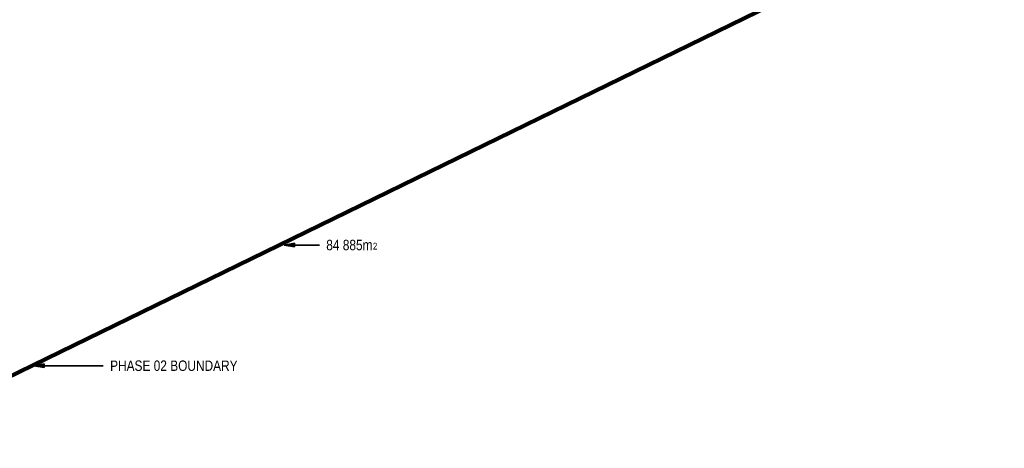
# Model space of a CAD drawing. Header units: millimetres. Extents: x -290717 to 520720, y -88450 to 287762.
# Tile 322 of 381: x 236064 to 520720, y -73821 to 50106. Entities that reach past the tile are written whole.
import ezdxf

# ---------------------------------------------------------------- set-up
doc = ezdxf.new("R2010")
doc.units = ezdxf.units.MM
doc.layers.add('A_RHA_Line', color=7, linetype='Continuous', lineweight=9, true_color=0x00a600)
doc.layers.add('A_RHA_Text', color=7, linetype='Continuous', lineweight=9)
doc.styles.add('Arial Narrow', font='ARIALN.TTF', dxfattribs={"height": 3000})
doc.styles.add('Arial Narrow_1', font='ARIALN.TTF', dxfattribs={"height": 1949.751175})

msp = doc.modelspace()

# ---------------------------------------------------------------- hatches: boundary and pattern name
at = {"layer": 'A_RHA_Text', "lineweight": 35, "true_color": 0xff0000}
msp.add_hatch(color=1, dxfattribs=at).paths.add_polyline_path([(312543, -15039), (315543, -15568), (315543, -14510)])
at = {"layer": 'A_RHA_Text', "lineweight": 35}
msp.add_hatch(color=256, dxfattribs=at).paths.add_polyline_path([(240110, -49933), (243110, -50462), (243110, -49404)])

# ---------------------------------------------------------------- linework, layer by layer
at = {"layer": 'A_RHA_Line', "color": 1, "lineweight": 140, "true_color": 0xff0000}
msp.add_line((520720, 87241), (190683, -73821), dxfattribs=at)
at = {"layer": 'A_RHA_Text', "color": 1, "lineweight": 35, "true_color": 0xff0000}
for p, q in [((315543, -14510), (312543, -15039)), ((312543, -15039), (315543, -15568)), ((312543, -15039), (322693, -15039)), ((315543, -15568), (315543, -14510))]:
    msp.add_line(p, q, dxfattribs=at)
at = {"layer": 'A_RHA_Text', "lineweight": 35}
for p, q in [((243110, -49404), (240110, -49933)), ((240110, -49933), (243110, -50462)), ((240110, -49933), (260202, -49933)), ((243110, -50462), (243110, -49404))]:
    msp.add_line(p, q, dxfattribs=at)

# ---------------------------------------------------------------- texts
at = {"layer": 'A_RHA_Text', "color": 1, "lineweight": 35, "true_color": 0xff0000, "attachment_point": 1}
for s, insert, char_height, width, style in [('84 885m', (324693, -13539), 3000, 16354.42, 'Arial Narrow'), ('2', (338186, -14401), 1950, 1603.37, 'Arial Narrow_1')]:
    msp.add_mtext(s, dxfattribs=dict(at, insert=insert, char_height=char_height, width=width, style=style))

# ---------------------------------------------------------------- next in the draw order: texts
at = {"layer": 'A_RHA_Text', "lineweight": 35, "insert": (262202, -48433), "char_height": 3000, "width": 45215.18, "attachment_point": 1, "style": 'Arial Narrow', "bg_fill": 3, "box_fill_scale": 1.25, "bg_fill_color": 256, "bg_fill_true_color": 13158600, "bg_fill_transparency": 0}
msp.add_mtext('PHASE 02 BOUNDARY', dxfattribs=at)

doc.saveas('drawing.dxf')
